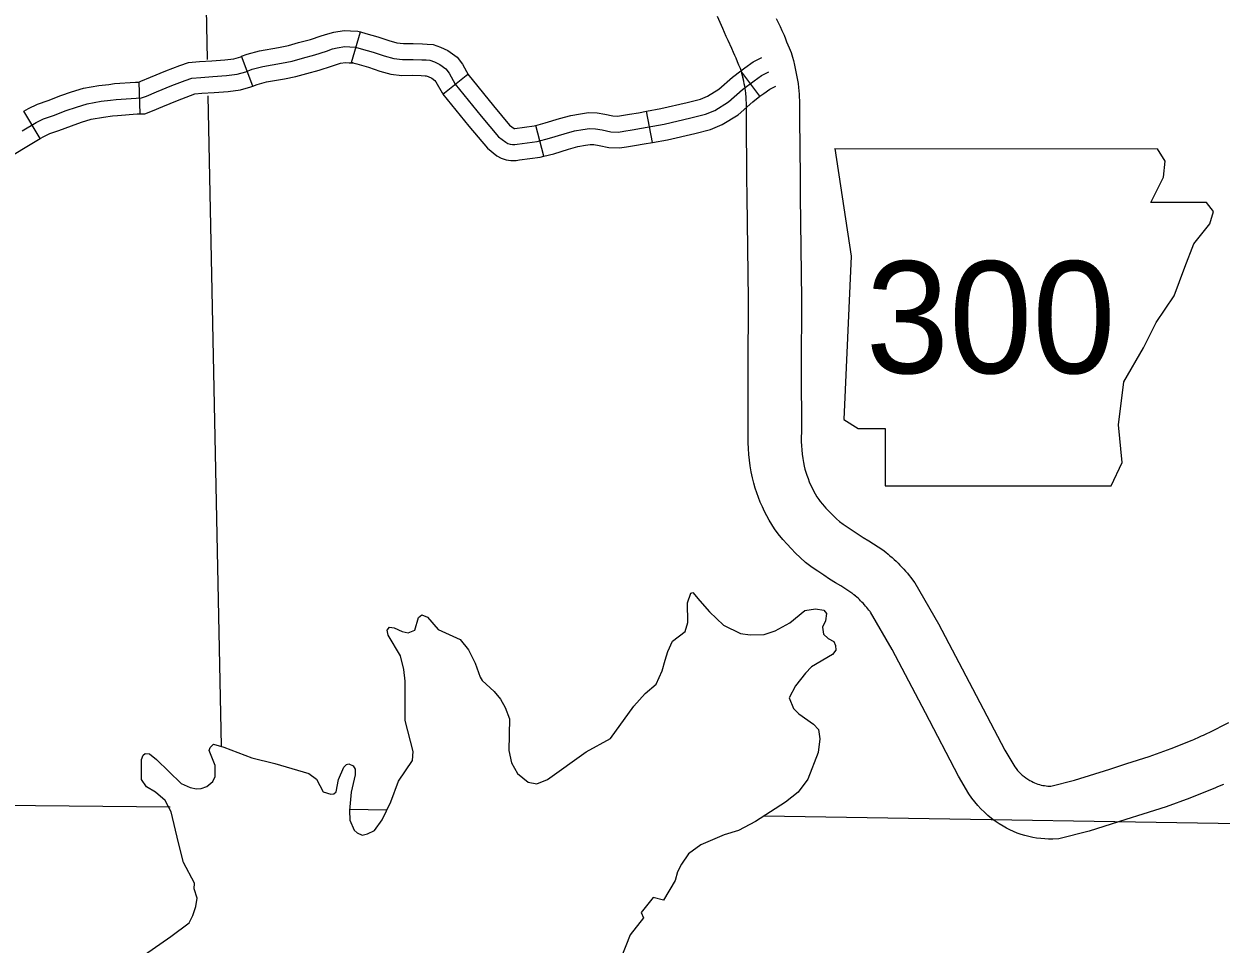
# Model space of a CAD drawing. Extents: x -19 to 366, y -4 to 359.
# Drawn here: x 138.218 to 139.286, y 201.956 to 202.778 of the extents above; entities that cross this region are included whole.
import ezdxf

# ---------------------------------------------------------------- set-up
doc = ezdxf.new("R2010")
doc.units = 0
for name, color, linetype in [('R_Axis Annot', 7, 'Continuous'), ('R_Border Prem', 7, 'Continuous'), ('R_Contour Annot', 7, 'Continuous'), ('R_Fin Surface Annot', 7, 'Continuous'), ('R_ROW Annot', 7, 'Continuous'), ('Sheet Fence', 7, 'Continuous')]:
    doc.layers.add(name, color=color, linetype=linetype)

msp = doc.modelspace()

# ---------------------------------------------------------------- linework, layer by layer
at = {"layer": 'R_Axis Annot'}
for points in [[(138.3744, 203.0767), (138.3811, 202.7458)], [(138.3817, 202.7132), (138.3935, 202.1328)], [(138.348, 202.0783), (137.3863, 202.0879)], [(138.5414, 202.0755), (138.5081, 202.0761)], [(139.3944, 202.0621), (138.8779, 202.0702)]]:
    msp.add_lwpolyline(points, dxfattribs=at)
at = {"layer": 'R_Border Prem'}
for points in [[(138.7899, 202.2097), (138.7922, 202.2173), (138.7964, 202.2264), (138.8077, 202.2352), (138.8103, 202.2431), (138.8099, 202.2606), (138.813, 202.2693), (138.8148, 202.2701), (138.8209, 202.2625), (138.8296, 202.2526), (138.8421, 202.2409), (138.8572, 202.2333), (138.8659, 202.2321), (138.8784, 202.2325), (138.8882, 202.2356), (138.9014, 202.2428), (138.9146, 202.2538), (138.9241, 202.2553), (138.9317, 202.2542), (138.9339, 202.2511), (138.9332, 202.2447), (138.9305, 202.239), (138.9313, 202.2329), (138.9355, 202.2288), (138.9404, 202.2261), (138.9419, 202.2227), (138.9423, 202.2185), (138.9393, 202.2147), (138.9207, 202.2037), (138.9151, 202.198), (138.9064, 202.1866), (138.9007, 202.176), (138.9045, 202.1665), (138.9094, 202.1616), (138.9223, 202.1525), (138.9268, 202.1476), (138.928, 202.1392), (138.9265, 202.1271), (138.9174, 202.1032), (138.9087, 202.0918), (138.8974, 202.0827), (138.8706, 202.0656), (138.8555, 202.0576), (138.8426, 202.0535), (138.8218, 202.0447), (138.8109, 202.0368), (138.8045, 202.0273), (138.8011, 202.0205), (138.7988, 202.0129), (138.7886, 201.9954), (138.7792, 201.9977), (138.7686, 201.9844), (138.7705, 201.9795), (138.7588, 201.9643), (138.7505, 201.9431)], [(138.3837, 202.1315), (138.3867, 202.1345), (138.3961, 202.1318), (138.4211, 202.1224), (138.4415, 202.1174), (138.4718, 202.1084), (138.4786, 202.1034), (138.4846, 202.092), (138.4914, 202.0898), (138.4941, 202.0902), (138.4963, 202.092), (138.4982, 202.1031), (138.5031, 202.1141), (138.5054, 202.1163), (138.5077, 202.1171), (138.5114, 202.1152), (138.5133, 202.1122), (138.5133, 202.1072), (138.5096, 202.0917), (138.5081, 202.0754), (138.5085, 202.0666), (138.5122, 202.0579), (138.5149, 202.0553), (138.5194, 202.0534), (138.5243, 202.0545), (138.5304, 202.0575), (138.5372, 202.067), (138.5451, 202.083), (138.5519, 202.1016), (138.5644, 202.1201), (138.5651, 202.1281), (138.5579, 202.1558), (138.5579, 202.1907), (138.5567, 202.2013), (138.5537, 202.2135), (138.5427, 202.232), (138.5419, 202.2362), (138.5438, 202.2389), (138.548, 202.2385), (138.5552, 202.2351), (138.5605, 202.2339), (138.5665, 202.2362), (138.5699, 202.2476), (138.5726, 202.2499), (138.5778, 202.248), (138.5873, 202.237), (138.607, 202.2279), (138.6145, 202.2188), (138.6202, 202.207), (138.6248, 202.1945), (138.6267, 202.1915), (138.6373, 202.1816), (138.6429, 202.1748), (138.6471, 202.1672), (138.6509, 202.1573), (138.6505, 202.1289), (138.6528, 202.1179), (138.6581, 202.1084), (138.6676, 202.1005), (138.6755, 202.0993), (138.685, 202.1031), (138.7193, 202.1278), (138.7412, 202.1395), (138.762, 202.1684), (138.7722, 202.1798), (138.782, 202.1881), (138.7873, 202.1999), (138.7899, 202.2097)], [(138.3184, 201.9418), (138.3487, 201.963), (138.3649, 201.9752), (138.3683, 201.9816), (138.3709, 201.9896), (138.3721, 201.9972), (138.3694, 202.0055), (138.3698, 202.0105), (138.3599, 202.029), (138.3554, 202.0465), (138.3489, 202.0742), (138.3436, 202.0844), (138.3349, 202.0916), (138.327, 202.0965), (138.3224, 202.103), (138.3224, 202.1208), (138.3239, 202.1246), (138.3258, 202.1261), (138.3296, 202.1258), (138.336, 202.1208), (138.358, 202.0996), (138.3659, 202.0958), (138.3716, 202.0947), (138.3758, 202.095), (138.3807, 202.0969), (138.386, 202.1011), (138.3882, 202.1057), (138.3882, 202.1155), (138.3829, 202.1288), (138.3837, 202.1315)]]:
    msp.add_lwpolyline(points, dxfattribs=at)
at = {"layer": 'R_Contour Annot'}
for p, q in [((138.8594, 202.7297), (138.8595, 202.7291)), ((138.9597, 202.267), (138.9598, 202.2669))]:
    msp.add_line(p, q, dxfattribs=at)
for points in [[(138.8595, 202.7291), (138.8585, 202.7332), (138.858, 202.7351), (138.8578, 202.7359), (138.8571, 202.7376), (138.8557, 202.7407), (138.8545, 202.7437), (138.8532, 202.7469), (138.8523, 202.7493), (138.8511, 202.752), (138.8495, 202.7555), (138.8462, 202.7626), (138.8445, 202.7662), (138.8429, 202.7699), (138.8413, 202.7735), (138.8366, 202.7842)], [(138.8892, 202.7824), (138.8925, 202.7753), (138.8941, 202.7718), (138.8961, 202.7675), (138.8973, 202.7642), (138.8984, 202.7615), (138.8995, 202.7588), (138.9006, 202.7562), (138.9023, 202.7521), (138.9036, 202.7479), (138.9044, 202.7448), (138.9055, 202.7406)], [(138.9055, 202.7406), (138.9064, 202.7363), (138.907, 202.7334), (138.9076, 202.7303), (138.9081, 202.7272), (138.9086, 202.7242), (138.909, 202.7208), (138.9095, 202.7149), (138.9096, 202.7121), (138.9098, 202.7093), (138.91, 202.701), (138.91, 202.6979), (138.9099, 202.6928), (138.9104, 202.6407), (138.9105, 202.6236), (138.9117, 202.5318), (138.9115, 202.4694), (138.9116, 202.413), (138.9115, 202.4086), (138.9115, 202.4048), (138.9117, 202.401), (138.9119, 202.3972), (138.9123, 202.3934), (138.9128, 202.3897), (138.9134, 202.386), (138.914, 202.3827), (138.9147, 202.3802), (138.9155, 202.3774), (138.9164, 202.3746), (138.9175, 202.3716), (138.9186, 202.3689), (138.9198, 202.3661), (138.9211, 202.3634), (138.9225, 202.3607), (138.924, 202.358), (138.9255, 202.3555), (138.9271, 202.3529), (138.9283, 202.3512), (138.9305, 202.3487), (138.9335, 202.3453), (138.9366, 202.342), (138.9398, 202.3388), (138.943, 202.3357), (138.9455, 202.3334), (138.9489, 202.3309), (138.9533, 202.3279), (138.9577, 202.3249), (138.9623, 202.3219), (138.9668, 202.319), (138.9719, 202.316), (138.9844, 202.3079), (138.987, 202.3059), (138.9889, 202.3043), (138.9906, 202.3028)], [(138.9598, 202.2669), (138.9585, 202.268), (138.9573, 202.269), (138.9567, 202.2694), (138.9469, 202.2758), (138.942, 202.2787), (138.9368, 202.282), (138.9316, 202.2854), (138.9264, 202.2889), (138.9213, 202.2924), (138.9153, 202.2968), (138.9104, 202.3013), (138.9064, 202.3052), (138.9025, 202.3092), (138.8988, 202.3132), (138.895, 202.3173), (138.8907, 202.3223), (138.8876, 202.3269), (138.8852, 202.3306), (138.8829, 202.3345), (138.8807, 202.3384), (138.8787, 202.3424), (138.8768, 202.3464), (138.8749, 202.3505), (138.8733, 202.3547), (138.8718, 202.3589), (138.8703, 202.3632), (138.869, 202.3675), (138.8678, 202.3722), (138.8667, 202.3778), (138.8659, 202.383), (138.8653, 202.3882), (138.8647, 202.3933), (138.8644, 202.3985), (138.8642, 202.4037), (138.8641, 202.4089), (138.8642, 202.4135), (138.8641, 202.4694), (138.8644, 202.5316), (138.8632, 202.6231), (138.863, 202.6403), (138.8626, 202.6931), (138.8627, 202.6983), (138.8627, 202.7002), (138.8625, 202.7072), (138.8623, 202.7094), (138.8622, 202.7117), (138.8619, 202.716), (138.8617, 202.7177), (138.8613, 202.7201), (138.861, 202.7221), (138.8606, 202.7241), (138.8601, 202.7264), (138.8594, 202.7297)], [(138.9906, 202.3028), (138.9926, 202.3011), (138.9944, 202.2995), (138.9961, 202.2978), (138.9979, 202.2961), (138.9996, 202.2943), (139.0013, 202.2926), (139.0029, 202.2908), (139.0045, 202.289), (139.0062, 202.2871), (139.0078, 202.2852), (139.0092, 202.2833), (139.0107, 202.2814), (139.0128, 202.2785), (139.0339, 202.242), (139.0644, 202.1844), (139.0932, 202.1291), (139.1011, 202.1157), (139.102, 202.1143), (139.1032, 202.1128), (139.1045, 202.1112), (139.1059, 202.1097), (139.1073, 202.1083), (139.1088, 202.107), (139.1104, 202.1057), (139.112, 202.1045), (139.1137, 202.1034), (139.1156, 202.1022), (139.117, 202.1014), (139.1184, 202.1007), (139.1198, 202.1), (139.1212, 202.0995), (139.1226, 202.099), (139.124, 202.0985), (139.1255, 202.0981), (139.1271, 202.0978), (139.1285, 202.0976), (139.13, 202.0974), (139.1316, 202.0972), (139.1331, 202.0972), (139.1344, 202.0972), (139.1555, 202.1025), (139.1868, 202.1123), (139.202, 202.1172), (139.2219, 202.1236), (139.2416, 202.1306), (139.2603, 202.1381), (139.2618, 202.1388), (139.2636, 202.1395), (139.2653, 202.1403), (139.2688, 202.1419), (139.2705, 202.1426), (139.274, 202.1443), (139.2755, 202.145), (139.2932, 202.1538)], [(139.2884, 202.0987), (139.2846, 202.097), (139.2825, 202.0961), (139.2806, 202.0953), (139.2784, 202.0944), (139.2584, 202.0864), (139.2371, 202.0787), (139.2164, 202.0721), (139.2012, 202.0672), (139.1684, 202.0569), (139.1413, 202.0501), (139.1359, 202.0499), (139.1323, 202.0498), (139.1288, 202.05), (139.1252, 202.0503), (139.1216, 202.0507), (139.1181, 202.0513), (139.1146, 202.0521), (139.1111, 202.0529), (139.1077, 202.054), (139.1043, 202.0552), (139.101, 202.0566), (139.0977, 202.0581), (139.0946, 202.0597), (139.0916, 202.0614), (139.0882, 202.0635), (139.0847, 202.0658), (139.0813, 202.0683), (139.078, 202.071), (139.0749, 202.0738), (139.0719, 202.0768), (139.069, 202.0798), (139.0663, 202.083), (139.0637, 202.0864), (139.0611, 202.0902), (139.0517, 202.1061), (139.0224, 202.1625), (138.9925, 202.2191), (138.9732, 202.2525), (138.9729, 202.2529), (138.9719, 202.2542), (138.9709, 202.2555), (138.9699, 202.2567), (138.9689, 202.2578), (138.9678, 202.259), (138.9667, 202.2603), (138.9656, 202.2614), (138.9644, 202.2626), (138.9633, 202.2637), (138.9622, 202.2648), (138.961, 202.2659), (138.9597, 202.267)]]:
    msp.add_lwpolyline(points, dxfattribs=at)
at = {"layer": 'R_Fin Surface Annot'}
for p, q in [((138.9415, 202.6663), (138.9559, 202.5701)), ((139.2363, 202.655), (139.2296, 202.6661)), ((139.2347, 202.6406), (139.2363, 202.655)), ((139.2235, 202.6182), (139.2347, 202.6406)), ((139.2731, 202.6182), (139.2235, 202.6182)), ((139.2795, 202.6102), (139.2731, 202.6182)), ((139.2763, 202.599), (139.2795, 202.6102)), ((139.2619, 202.5813), (139.2763, 202.599)), ((139.2539, 202.5605), (139.2619, 202.5813)), ((138.9559, 202.5701), (138.9495, 202.4243)), ((139.2443, 202.5349), (139.2539, 202.5605)), ((139.2283, 202.5109), (139.2443, 202.5349)), ((139.2171, 202.4884), (139.2283, 202.5109)), ((139.1994, 202.458), (139.2171, 202.4884)), ((139.1946, 202.4195), (139.1994, 202.458)), ((138.9495, 202.4243), (138.9623, 202.4163)), ((138.9623, 202.4163), (138.9864, 202.4163)), ((138.9864, 202.4163), (138.9864, 202.3651)), ((139.1978, 202.3859), (139.1946, 202.4195)), ((139.1882, 202.3651), (139.1978, 202.3859)), ((138.9864, 202.3651), (139.1882, 202.3651))]:
    msp.add_line(p, q, dxfattribs=at)
msp.add_lwpolyline([(138.9415, 202.6663), (139.2296, 202.6661)], dxfattribs=at)
at = {"layer": 'R_ROW Annot'}
for p, q in [((138.51, 202.7432), (138.518, 202.7704)), ((138.422, 202.7221), (138.4118, 202.7486)), ((138.8745, 202.7129), (138.8574, 202.7356)), ((138.3213, 202.6973), (138.3204, 202.7256)), ((138.5916, 202.7149), (138.6138, 202.7327)), ((138.2321, 202.6752), (138.2175, 202.6996)), ((138.7786, 202.6717), (138.7734, 202.6997)), ((138.6816, 202.6594), (138.6746, 202.687))]:
    msp.add_line(p, q, dxfattribs=at)
for points in [[(138.4118, 202.7486), (138.4167, 202.7505), (138.4277, 202.7535), (138.4449, 202.7566), (138.4536, 202.7583), (138.4626, 202.7608), (138.4732, 202.7635), (138.483, 202.7668), (138.4889, 202.7687), (138.4943, 202.7703), (138.5035, 202.7716), (138.5091, 202.7713), (138.5156, 202.7711), (138.518, 202.7704)], [(138.518, 202.7704), (138.5227, 202.769), (138.5335, 202.7659), (138.5433, 202.7626), (138.5505, 202.7607), (138.5564, 202.76), (138.5651, 202.7601), (138.5732, 202.7598), (138.5776, 202.7596), (138.5829, 202.7591), (138.5893, 202.7569), (138.596, 202.7537), (138.6042, 202.7479), (138.6091, 202.7416), (138.6145, 202.7318), (138.6138, 202.7327)], [(138.2158, 202.682), (138.2284, 202.6895), (138.235, 202.6927), (138.2438, 202.6959), (138.2552, 202.7001), (138.2644, 202.7033), (138.274, 202.7063), (138.2864, 202.7085), (138.2948, 202.7095), (138.2998, 202.71), (138.3178, 202.7114), (138.3226, 202.7115), (138.327, 202.7131), (138.336, 202.717), (138.3495, 202.7225), (138.3614, 202.7271), (138.3674, 202.729), (138.3753, 202.7298), (138.3862, 202.7305), (138.3983, 202.7314), (138.4079, 202.7326), (138.4156, 202.7349), (138.4212, 202.737), (138.4308, 202.7396), (138.4475, 202.7426), (138.4569, 202.7444), (138.4663, 202.7471), (138.4772, 202.7499), (138.4875, 202.7533), (138.4931, 202.7552), (138.4972, 202.7563), (138.5041, 202.7573), (138.5085, 202.7571), (138.5135, 202.7569), (138.5187, 202.7554), (138.5292, 202.7523), (138.5392, 202.749), (138.5477, 202.7468), (138.5556, 202.7457), (138.565, 202.7459), (138.5727, 202.7456), (138.5767, 202.7455), (138.5798, 202.7452), (138.5839, 202.7437), (138.5888, 202.7414), (138.5942, 202.7375), (138.5972, 202.7337), (138.6026, 202.7239), (138.6256, 202.6953), (138.6411, 202.6768), (138.6476, 202.6719), (138.6495, 202.6708), (138.6515, 202.6701), (138.6536, 202.6698), (138.6557, 202.6698), (138.6578, 202.6701), (138.6757, 202.6726), (138.6867, 202.6754), (138.6997, 202.6794), (138.7089, 202.6821), (138.7166, 202.6833), (138.7223, 202.6842), (138.7278, 202.6839), (138.7336, 202.683), (138.7414, 202.6813), (138.7483, 202.681), (138.7532, 202.6818), (138.7604, 202.6829), (138.7688, 202.6844), (138.789, 202.6881), (138.8129, 202.6936), (138.826, 202.6969), (138.8342, 202.7002), (138.8464, 202.7079), (138.8591, 202.7191), (138.8694, 202.7268), (138.8759, 202.7316), (138.8825, 202.7348)], [(138.32, 202.7256), (138.3218, 202.7263), (138.3305, 202.7301), (138.3442, 202.7357), (138.3567, 202.7405), (138.3645, 202.743), (138.3741, 202.7439), (138.3852, 202.7446), (138.3969, 202.7455), (138.405, 202.7465), (138.411, 202.7483), (138.4118, 202.7486)], [(138.8574, 202.7356), (138.861, 202.7382), (138.8685, 202.7438), (138.8763, 202.7476)], [(138.422, 202.7221), (138.4256, 202.7235), (138.434, 202.7258), (138.4501, 202.7286), (138.4602, 202.7306), (138.47, 202.7334), (138.4812, 202.7362), (138.492, 202.7398), (138.4973, 202.7416), (138.5002, 202.7424), (138.5047, 202.7431), (138.508, 202.7429), (138.5113, 202.7428), (138.51, 202.7432)], [(138.51, 202.7432), (138.5147, 202.7418), (138.525, 202.7388), (138.5351, 202.7354), (138.545, 202.7328), (138.5548, 202.7315), (138.5648, 202.7317), (138.5721, 202.7314), (138.5758, 202.7313), (138.5767, 202.7312), (138.5785, 202.7306), (138.5816, 202.7291), (138.5843, 202.7271), (138.5853, 202.7258), (138.5908, 202.7159), (138.5917, 202.7149)], [(138.7734, 202.6997), (138.7861, 202.702), (138.8096, 202.7074), (138.8215, 202.7104), (138.8277, 202.7129), (138.8379, 202.7193), (138.8501, 202.7301), (138.8574, 202.7356)], [(138.2175, 202.6996), (138.2217, 202.702), (138.2295, 202.7059), (138.239, 202.7092), (138.2504, 202.7135), (138.26, 202.7168), (138.2706, 202.7201), (138.2843, 202.7225), (138.2932, 202.7236), (138.2985, 202.7242), (138.3171, 202.7255), (138.3204, 202.7256)], [(138.6138, 202.7327), (138.6366, 202.7043), (138.651, 202.6872), (138.6551, 202.6841), (138.6557, 202.6842), (138.6729, 202.6866), (138.6746, 202.687)], [(138.3213, 202.6973), (138.3253, 202.6974), (138.3322, 202.6999), (138.3415, 202.7039), (138.3547, 202.7093), (138.3662, 202.7137), (138.3702, 202.715), (138.3764, 202.7156), (138.3872, 202.7163), (138.3997, 202.7172), (138.4109, 202.7186), (138.4202, 202.7214), (138.422, 202.7221)], [(138.5916, 202.7149), (138.6147, 202.6862), (138.6313, 202.6665), (138.6398, 202.6599), (138.6437, 202.6578), (138.6479, 202.6563), (138.6523, 202.6556), (138.6568, 202.6556), (138.6599, 202.6561), (138.6784, 202.6586), (138.6816, 202.6594)], [(138.7786, 202.6717), (138.7919, 202.6742), (138.8163, 202.6798), (138.8304, 202.6833), (138.8407, 202.6876), (138.855, 202.6965), (138.8681, 202.7081), (138.8745, 202.7129)], [(138.8745, 202.7129), (138.8779, 202.7154), (138.8833, 202.7194), (138.8888, 202.7221)], [(138.2321, 202.6752), (138.2352, 202.677), (138.2405, 202.6796), (138.2487, 202.6825), (138.2599, 202.6867), (138.2688, 202.6898), (138.2774, 202.6925), (138.2885, 202.6944), (138.2965, 202.6954), (138.3011, 202.6959), (138.3185, 202.6972), (138.3213, 202.6973)], [(138.6746, 202.687), (138.6828, 202.6891), (138.6956, 202.6931), (138.7057, 202.6959), (138.7144, 202.6974), (138.7216, 202.6984), (138.7292, 202.6981), (138.7362, 202.697), (138.7433, 202.6955), (138.7475, 202.6953), (138.7509, 202.6958), (138.7581, 202.6969), (138.7663, 202.6983), (138.7734, 202.6997)], [(138.1309, 202.6434), (138.138, 202.6427), (138.1466, 202.643), (138.1549, 202.644), (138.1606, 202.6449), (138.1677, 202.6448), (138.1739, 202.645), (138.1826, 202.6473), (138.2057, 202.6595), (138.223, 202.6698), (138.2321, 202.6752)], [(138.6816, 202.6594), (138.6905, 202.6617), (138.7038, 202.6658), (138.712, 202.6682), (138.7188, 202.6693), (138.723, 202.6699), (138.7264, 202.6698), (138.731, 202.6691), (138.7396, 202.6672), (138.7492, 202.6668), (138.7554, 202.6678), (138.7627, 202.6689), (138.7713, 202.6704), (138.7786, 202.6717)]]:
    msp.add_lwpolyline(points, dxfattribs=at)
at = {"layer": 'Sheet Fence'}
for points in [[(146.7783, 1.697), (146.5788, 10.3131), (146.3785, 18.9294), (146.1776, 27.5458), (145.9759, 36.1624), (145.7736, 44.7791), (145.5705, 53.396), (145.3668, 62.013), (145.1624, 70.6301), (144.9572, 79.2474), (144.7514, 87.8648), (144.5449, 96.4823), (144.3377, 105.1), (144.1299, 113.7179), (143.9213, 122.3359), (143.712, 130.954), (143.5021, 139.5723), (143.2915, 148.1907), (143.0802, 156.8092), (142.8682, 165.4279), (142.6555, 174.0468), (142.4422, 182.6658), (142.2282, 191.2849), (142.0135, 199.9042), (141.7981, 208.5236), (141.582, 217.1432), (141.3653, 225.7629), (141.1479, 234.3828), (140.9298, 243.0028), (140.711, 251.623), (140.4916, 260.2433), (140.2715, 268.8638), (140.0508, 277.4844), (139.8293, 286.1051), (139.6072, 294.726), (139.3845, 303.3471), (139.161, 311.9683), (138.937, 320.5896), (138.7122, 329.2111), (138.4868, 337.8328), (138.2607, 346.4546)], [(139.4406, 1.5315), (139.2511, 10.1473), (139.0608, 18.7633), (138.8699, 27.3793), (138.6784, 35.9956), (138.4861, 44.6119), (138.2932, 53.2285), (138.0997, 61.8451), (137.9055, 70.4619), (137.7106, 79.0789), (137.5151, 87.6959), (137.319, 96.3132), (137.1221, 104.9306), (136.9247, 113.5481), (136.7265, 122.1658), (136.5278, 130.7836), (136.3283, 139.4016), (136.1282, 148.0197), (135.9275, 156.6379), (135.7261, 165.2564), (135.5241, 173.8749), (135.3214, 182.4936), (135.1181, 191.1125), (134.9141, 199.7315), (134.7095, 208.3506), (134.5043, 216.9699), (134.2984, 225.5894), (134.0919, 234.209), (133.8847, 242.8288), (133.6769, 251.4487), (133.4685, 260.0687), (133.2594, 268.6889), (133.0497, 277.3093), (132.8393, 285.9298), (132.6283, 294.5504), (132.4167, 303.1713), (132.2044, 311.7922), (131.9916, 320.4133), (131.778, 329.0346), (131.5639, 337.656), (131.3491, 346.2776)], [(0, 198.1326), (7.1014, 198.137), (14.2028, 198.1503), (21.3042, 198.1724), (28.4055, 198.2034), (35.5068, 198.2433), (42.6081, 198.292), (49.7092, 198.3496), (56.8103, 198.4161), (63.9113, 198.4913), (71.0123, 198.5755), (78.1131, 198.6685), (85.2137, 198.7704), (92.3143, 198.8811), (99.4147, 199.0007), (106.5149, 199.1291), (113.615, 199.2664), (120.7149, 199.4126), (127.8146, 199.5676), (134.9141, 199.7315), (142.0135, 199.9042), (149.1125, 200.0858), (156.2114, 200.2762), (163.31, 200.4755), (170.4084, 200.6837), (177.5065, 200.9007), (184.6043, 201.1265), (191.7018, 201.3612), (198.799, 201.6048), (205.896, 201.8572), (212.9926, 202.1185), (220.0888, 202.3886), (227.1848, 202.6676), (234.2803, 202.9554), (241.3755, 203.2521), (248.4704, 203.5576), (255.5648, 203.872), (262.6589, 204.1952), (269.7525, 204.5273), (276.8457, 204.8682), (283.9385, 205.218), (291.0309, 205.5766), (298.1228, 205.9441), (305.2142, 206.3204), (312.3051, 206.7056), (319.3956, 207.0996), (326.4856, 207.5024), (333.5751, 207.9141), (340.664, 208.3347)]]:
    msp.add_spline(points, degree=3, dxfattribs=at)

# ---------------------------------------------------------------- texts
at = {"layer": 'R_Fin Surface Annot'}
msp.add_text('300', height=0.1, dxfattribs=at).set_placement((138.969, 202.4657))

doc.saveas('drawing.dxf')
